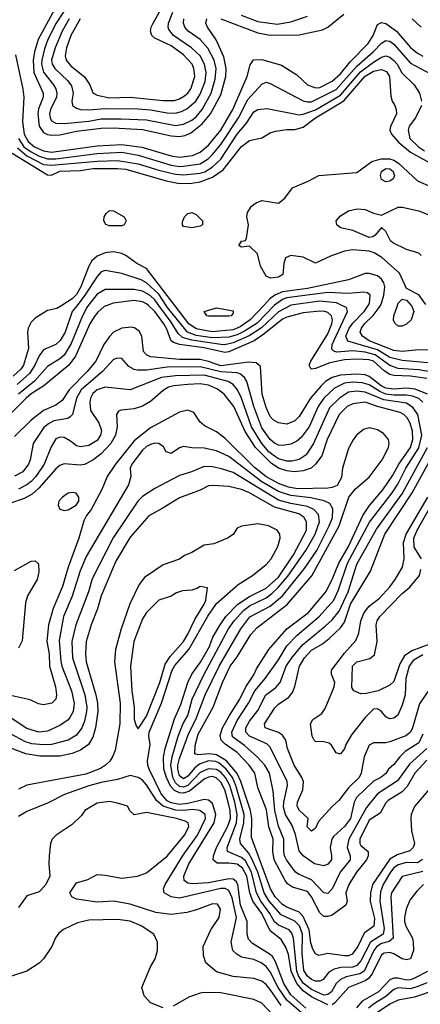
# Model space of a CAD drawing. Header units: inches. Extents: x 1793402 to 1900366, y 320852 to 470679.
# Tile 441 of 604: x 1862355 to 1864298, y 446609 to 451386. Entities that reach past the tile are written whole.
import ezdxf

# ---------------------------------------------------------------- set-up
doc = ezdxf.new("R2010")
doc.units = ezdxf.units.IN
doc.header["$MEASUREMENT"] = 0
doc.layers.add('B8464', color=7, linetype='Continuous')
doc.layers.add('B8465', color=7, linetype='Continuous')

msp = doc.modelspace()

# ---------------------------------------------------------------- linework, layer by layer
at = {"layer": 'B8464', "color": 4}
for points, elevation in [([(1862779.3, 450000), (1862765.2, 449994.8), (1862733.6, 449966.4), (1862716.2, 449943.8), (1862695.6, 449910), (1862625.9, 449754.1), (1862593.7, 449710), (1862472.4, 449610), (1862410, 449570.9), (1862385.7, 449550), (1862307.9, 449470)], 316), ([(1862559.8, 450000), (1862535.6, 449984.4), (1862490, 449975.1), (1862430, 449938), (1862410, 449919.3), (1862395.5, 449890), (1862393, 449870), (1862397, 449790), (1862372.9, 449710), (1862360.3, 449690), (1862323, 449657)], 304), ([(1862633.2, 450000), (1862610.3, 449970), (1862576, 449870), (1862551.2, 449828.8), (1862530, 449809.6), (1862470, 449783.7), (1862450, 449756), (1862428.9, 449710), (1862403.1, 449670), (1862343.4, 449616.6)], 308), ([(1862687.9, 450000), (1862680.3, 449990), (1862658.9, 449950), (1862604.8, 449815.2), (1862570, 449758.4), (1862550, 449740.5), (1862490, 449702.9), (1862427.1, 449632.9), (1862350, 449569.7)], 312), ([(1864330, 449644.6), (1864250, 449656.8), (1864170, 449659.3), (1864150, 449665.3), (1864122.4, 449682.4), (1864070, 449729.8), (1864050, 449735.9), (1863990, 449739.8), (1863930, 449736.2), (1863858.6, 449721.4), (1863790, 449694), (1863768, 449690), (1863759.5, 449710), (1863766.6, 449730), (1863850, 449862.4), (1863868.2, 449910), (1863871.2, 449930), (1863867, 449950), (1863850, 449965.1), (1863835.3, 449970), (1863810, 449972.4), (1863730, 449963.5), (1863650, 449943.1), (1863630, 449933.7), (1863539.4, 449860.6), (1863491.9, 449828.1), (1863370, 449775.3), (1863350, 449771.7), (1863250, 449793.6), (1863129.8, 449809.8), (1863100.4, 449820.4), (1863088.2, 449830), (1863070, 449880.9), (1863054.2, 449910), (1863010, 449971.1), (1862978.9, 450000)], 316), ([(1863668.3, 450000), (1863610, 449968.6), (1863528.4, 449891.6), (1863468.4, 449851.6), (1863390, 449818.2), (1863350, 449808.9), (1863330.2, 449809.8), (1863190.5, 449830.5), (1863144.4, 449844.4), (1863123.7, 449863.7), (1863090, 449918.3), (1863029.9, 450000)], 312), ([(1863589, 450000), (1863506.4, 449913.6), (1863445.6, 449874.4), (1863410, 449857.8), (1863370, 449846.5), (1863290, 449843), (1863210, 449854.5), (1863168.4, 449870), (1863071.8, 449990), (1863065.3, 450000)], 308), ([(1863538.4, 450000), (1863472.9, 449930), (1863423.6, 449896.4), (1863390, 449881.7), (1863288.6, 449871.4), (1863210, 449886.5), (1863175.6, 449910), (1863106.8, 450000)], 304), ([(1864391.3, 449668.7), (1864290, 449687.1), (1864190, 449694), (1864150, 449708.7), (1864079.5, 449759.5), (1864030, 449773), (1863970, 449778.8), (1863893.1, 449773.1), (1863878, 449778), (1863868.1, 449788.1), (1863869.7, 449810), (1863945.1, 449970), (1863939.3, 449990), (1863917.7, 450000)], 312), ([(1864370, 449717.3), (1864210, 449733.1), (1864150, 449747.8), (1864090, 449785), (1863946.4, 449826.4), (1863936.3, 449850), (1863952.6, 449890), (1863970, 449913.7), (1864026, 449970), (1864045.1, 450000)], 308), ([(1864370, 449782), (1864290, 449784.2), (1864210, 449776.8), (1864170, 449780.3), (1864050, 449828.2), (1864016.9, 449850), (1864006.3, 449870), (1864012.8, 449890), (1864026.9, 449910), (1864069.8, 449950.2), (1864098.5, 449990), (1864104.1, 450000)], 304), ([(1864254, 450000), (1864256.9, 449996.9), (1864266.4, 449970), (1864252.7, 449930), (1864230, 449909.6), (1864210, 449899.5), (1864190, 449899.3), (1864174, 449914), (1864168.2, 449928.2), (1864169.8, 449950), (1864186.5, 450000)], 296), ([(1864333, 449570), (1864273.5, 449593.5), (1864230, 449598), (1864170, 449593.6), (1864130, 449598.6), (1864108.6, 449610), (1864050, 449654.8), (1864030, 449662.4), (1863990, 449666.8), (1863910, 449661.8), (1863870, 449649.8), (1863837.6, 449630), (1863816.5, 449610), (1863764.9, 449550), (1863710, 449461.2), (1863690, 449439.3), (1863650, 449423.7), (1863610, 449429.4), (1863584.9, 449444.9), (1863570, 449461.2), (1863550, 449504), (1863531.6, 449570), (1863523.1, 449703.1), (1863501.2, 449721.2), (1863465.1, 449725.1), (1863330, 449707), (1863270, 449728.2), (1863230, 449736.8), (1863130, 449738), (1862989.7, 449749.7), (1862970, 449759.3), (1862956.2, 449776.2), (1862946.6, 449850), (1862934.9, 449874.9), (1862911.4, 449891.4), (1862895.1, 449895.1), (1862850, 449889.6), (1862810.7, 449870), (1862790, 449849.5), (1862762.6, 449810), (1862723.7, 449730), (1862681.5, 449678.5), (1862594.6, 449590), (1862561.5, 449538.5), (1862530, 449515.1), (1862470, 449489.6), (1862410, 449443.6), (1862330, 449364.5)], 324), ([(1864309.6, 449530), (1864290, 449548), (1864259.4, 449559.4), (1864230, 449565), (1864170, 449564.2), (1864130, 449569.8), (1864102, 449582), (1864050, 449614.8), (1864015.4, 449624.6), (1863970, 449627.8), (1863930, 449622), (1863881.4, 449598.6), (1863830.2, 449549.8), (1863803.1, 449510), (1863759.5, 449410), (1863720.6, 449359.4), (1863698.5, 449341.4), (1863670, 449327.3), (1863630, 449319.5), (1863610, 449322), (1863590, 449332), (1863570, 449349.6), (1863530, 449405.1), (1863490, 449509.2), (1863456.3, 449630), (1863445.1, 449650), (1863426.1, 449666.1), (1863410, 449672.4), (1863330, 449677), (1863230, 449702.5), (1863070, 449700.9), (1862970, 449685.4), (1862926.2, 449686.2), (1862909.6, 449689.6), (1862883.6, 449703.6), (1862850, 449742), (1862830, 449744), (1862810, 449737.2), (1862758.5, 449681.5), (1862653.7, 449590), (1862630.3, 449550), (1862610.5, 449470), (1862600.4, 449459.6), (1862588.2, 449451.8), (1862519.9, 449440.1), (1862494.1, 449425.9), (1862472.8, 449407.2), (1862420.7, 449330), (1862405.5, 449250), (1862398, 449230), (1862370, 449192.7), (1862330, 449172)], 328), ([(1864330, 447792.8), (1864271.8, 447730), (1864234.2, 447665.8), (1864210, 447640.5), (1864141.8, 447598.2), (1864130, 447586), (1864103.4, 447536.6), (1864050, 447502), (1864004.6, 447410), (1864003.7, 447390), (1864010, 447379.1), (1864044.9, 447350), (1864044.4, 447330), (1864037, 447310), (1863988.5, 447250), (1863950.3, 447190), (1863937, 447150), (1863943, 447110), (1863937.3, 447090), (1863870, 447040.9), (1863850, 447034.5), (1863830, 447035.1), (1863810, 447052.3), (1863770.8, 447130.8), (1863750, 447155.6), (1863677.5, 447177.5), (1863654.3, 447194.3), (1863642, 447210), (1863589.8, 447310), (1863583.1, 447350), (1863584.8, 447410), (1863563.5, 447470), (1863552.3, 447552.3), (1863510, 447661.2), (1863494.7, 447730), (1863468.3, 447770), (1863409.9, 447829.9), (1863351.5, 447871.5), (1863332.8, 447890), (1863327.3, 447912.7), (1863339.1, 447950), (1863372.3, 448010), (1863423.1, 448090), (1863452.4, 448150), (1863490, 448208), (1863503.3, 448236.7), (1863562.4, 448330), (1863650, 448430.3), (1863755.1, 448510), (1863838.9, 448610), (1863869.8, 448670.2), (1863902, 448750), (1863948.7, 448830), (1864018.7, 448981.3), (1864050.7, 449029.3), (1864115.3, 449104.7), (1864163.7, 449176.3), (1864193.3, 449230), (1864249.8, 449310), (1864260.9, 449350), (1864260.4, 449390), (1864248, 449428), (1864233.6, 449453.6), (1864218.4, 449470), (1864200.6, 449480.6), (1864090, 449509.8), (1864030, 449531.1), (1863970, 449523), (1863943, 449510), (1863904.9, 449470), (1863846, 449350), (1863819.5, 449270), (1863790.2, 449229.8), (1863769.1, 449210.9), (1863730, 449197.3), (1863686.8, 449193.2), (1863650, 449196.8), (1863610, 449210.9), (1863574.5, 449234.5), (1863498.7, 449310), (1863448.5, 449388.5), (1863392.8, 449510), (1863347, 449570), (1863314.1, 449594.1), (1863270, 449613.5), (1863230, 449618.7), (1863170, 449616.4), (1863102, 449610), (1863076.7, 449603.3), (1863050, 449587.3), (1862990, 449533.6), (1862950, 449511.5), (1862910, 449498.7), (1862847.7, 449492.3), (1862834, 449486), (1862824, 449470), (1862828.5, 449410), (1862818.9, 449370), (1862796.5, 449330), (1862750, 449279.7), (1862710, 449248.3), (1862670, 449228.3), (1862650, 449225.4), (1862570, 449231.5), (1862550, 449223.6), (1862530, 449207.3), (1862447.5, 449112.5), (1862415.6, 449084.4), (1862376.4, 449063.6), (1862310, 449040.5)], 336), ([(1864328.9, 447850), (1864245.2, 447774.8), (1864187, 447693), (1864090.2, 447629.8), (1864036.5, 447563.5), (1863951.5, 447410), (1863943.7, 447370), (1863957.1, 447330), (1863957.1, 447310), (1863908.7, 447250), (1863870, 447169), (1863850, 447146), (1863830, 447149.4), (1863770, 447213.3), (1863710, 447238), (1863692, 447250), (1863649.6, 447310), (1863639.6, 447330), (1863636.3, 447350), (1863636.3, 447410), (1863610, 447473.2), (1863592.9, 447550), (1863583.5, 447643.5), (1863566.3, 447730), (1863544.2, 447770), (1863508.7, 447808.7), (1863444.9, 447864.9), (1863387.2, 447907.2), (1863384, 447930), (1863410, 447985.5), (1863464.4, 448070), (1863495.8, 448130), (1863545.6, 448190), (1863610, 448280.5), (1863650, 448348), (1863699.8, 448400.2), (1863807.8, 448490), (1863878.9, 448570), (1863900.6, 448619.4), (1863944.5, 448750), (1864051.6, 448948.4), (1864161.1, 449090), (1864188.1, 449131.9), (1864227.4, 449210), (1864291.2, 449308.8), (1864305.6, 449370), (1864285.4, 449470), (1864263.1, 449503.1), (1864230, 449524.8), (1864121, 449541), (1864030, 449579.3), (1863990, 449583.5), (1863950, 449579.7), (1863906.4, 449550), (1863857.6, 449502.4), (1863780.3, 449330), (1863744.4, 449275.6), (1863710, 449251.6), (1863675.8, 449244.2), (1863650, 449244), (1863610, 449256), (1863590, 449268.6), (1863563.9, 449290), (1863528.6, 449330), (1863479.8, 449410), (1863430, 449549.3), (1863410.8, 449590.8), (1863390, 449615.6), (1863366, 449630), (1863250, 449661.4), (1863110, 449658.7), (1863042.8, 449650), (1862890, 449589.5), (1862770, 449603.6), (1862730.8, 449590), (1862710, 449571.8), (1862698.4, 449550), (1862694.4, 449530), (1862698, 449490), (1862739.1, 449430), (1862752.3, 449392.3), (1862747.7, 449370), (1862730, 449343.7), (1862690, 449320.9), (1862650, 449314), (1862630, 449319), (1862602, 449342), (1862570, 449359.3), (1862550, 449361.2), (1862530, 449352.7), (1862507.1, 449312.9), (1862473.7, 449230), (1862433.7, 449170), (1862410, 449146), (1862390, 449129.7), (1862350, 449108.3)], 332), ([(1864343.4, 447656.6), (1864270, 447569.4), (1864253.4, 447530), (1864252, 447510), (1864255.6, 447450), (1864270.3, 447390), (1864263.8, 447370), (1864246.1, 447353.9), (1864185.7, 447334.3), (1864150, 447312.6), (1864066.5, 447190), (1864056.9, 447150), (1864055.2, 447110), (1864074.9, 447025.1), (1864072.5, 446987.5), (1864025.7, 446954.3), (1863994.6, 446890), (1863967.5, 446852.5), (1863950, 446844.2), (1863930, 446843.5), (1863850, 446856.2), (1863806.3, 446846.3), (1863790, 446853.2), (1863776.4, 446876.4), (1863767, 446907), (1863758.9, 446970), (1863730, 447035.1), (1863710, 447055.8), (1863650, 447079.8), (1863630, 447092.6), (1863594.5, 447130), (1863571.7, 447170), (1863478.8, 447418.8), (1863480.7, 447510), (1863474.2, 447550), (1863427.4, 447690), (1863409.3, 447729.3), (1863357.6, 447790), (1863310, 447819.4), (1863275.6, 447824.4), (1863220.1, 447820.1), (1863204.4, 447824.4), (1863205.4, 447865.4), (1863220.4, 447919.6), (1863292.8, 448050), (1863338.3, 448170), (1863375.8, 448250), (1863410, 448295.5), (1863476.6, 448403.4), (1863504.2, 448435.8), (1863651.5, 448548.5), (1863771.4, 448688.6), (1863904.2, 448930), (1863951.1, 449068.9), (1863982.7, 449110), (1864050, 449166.4), (1864112.4, 449250), (1864143, 449310), (1864146, 449330), (1864142.9, 449350), (1864119.1, 449379.1), (1864090, 449395.6), (1864050, 449405.1), (1864022.9, 449397.1), (1863988.2, 449370), (1863971.7, 449348.3), (1863950, 449305.2), (1863920.4, 449210), (1863915.8, 449164.2), (1863893.8, 449126.2), (1863870, 449115.6), (1863850, 449113), (1863702, 449110), (1863658.8, 449118.8), (1863610, 449136.5), (1863549.4, 449169.4), (1863494.1, 449214.1), (1863350, 449356.2), (1863310, 449386.6), (1863253.8, 449413.8), (1863230, 449434), (1863199.7, 449479.7), (1863170, 449492), (1863130, 449481.6), (1862990, 449406), (1862910, 449343), (1862820.3, 449230), (1862779.3, 449170), (1862752.8, 449107.2), (1862701, 449010), (1862678.8, 448981.2), (1862665.8, 448954.2), (1862642.4, 448870), (1862590.2, 448729.8), (1862563.4, 448636.6), (1862518, 448530), (1862494.6, 448450), (1862487.4, 448370), (1862498.3, 448310), (1862499.5, 448250), (1862528, 448150), (1862533.4, 448110), (1862530, 448088.7), (1862510.5, 448069.5), (1862470, 448061.2), (1862446.3, 448066.3), (1862405.6, 448085.6), (1862290, 448112)], 344), ([(1864307.9, 447312.1), (1864284, 447296), (1864230, 447297.6), (1864190, 447285.7), (1864169.4, 447270.6), (1864153.1, 447250), (1864117.7, 447190), (1864104.6, 447155.4), (1864101.3, 447110), (1864122.4, 446977.6), (1864117.7, 446950), (1864056.5, 446910), (1864010, 446819.5), (1863990, 446796.9), (1863970, 446789.8), (1863912.6, 446787.4), (1863879.9, 446780.1), (1863854.7, 446765.3), (1863826.8, 446730), (1863810, 446720.7), (1863790, 446721.3), (1863770, 446729.7), (1863750, 446745.1), (1863732.8, 446772.8), (1863725, 446855), (1863726.6, 446950), (1863712, 446990), (1863690, 447012.3), (1863622.6, 447042.6), (1863564.2, 447110), (1863540.8, 447150), (1863509.1, 447250), (1863478.8, 447318.8), (1863464.6, 447344.6), (1863425.1, 447390), (1863423.1, 447410), (1863442.2, 447490), (1863442.9, 447530), (1863403.4, 447670), (1863386.5, 447710), (1863355.8, 447750), (1863319.9, 447779.9), (1863306.7, 447786.7), (1863270, 447789.8), (1863226.4, 447773.6), (1863204, 447756), (1863170, 447715.8), (1863150, 447703.1), (1863130, 447717), (1863121.6, 447750), (1863122, 447770), (1863130, 447802), (1863176, 447924), (1863209, 447991), (1863253.7, 448110), (1863322.3, 448250), (1863426.9, 448430), (1863471.8, 448488.2), (1863570, 448540.3), (1863629, 448591), (1863736.9, 448723.1), (1863796, 448810), (1863856, 448930), (1863871.1, 448970), (1863873.7, 449013.7), (1863858.9, 449038.9), (1863832.2, 449052.2), (1863767, 449067), (1863670, 449077.1), (1863610, 449097.8), (1863530, 449144.5), (1863370, 449266), (1863310, 449295.1), (1863250, 449307.3), (1863189.5, 449309.5), (1863150, 449316), (1863130, 449309), (1863090, 449282), (1863066, 449290), (1863052.9, 449312.9), (1863029.1, 449329.1), (1863010, 449332.3), (1862990, 449325.2), (1862970, 449315.1), (1862950, 449297.2), (1862898.8, 449230), (1862891, 449210), (1862894, 449170), (1862882, 449130), (1862678, 448782), (1862647.9, 448712.1), (1862610, 448589), (1862567, 448490), (1862546.1, 448373.9), (1862554.3, 448274.3), (1862559.5, 448250), (1862607, 448130), (1862618.7, 448070), (1862613.7, 448030), (1862599, 448001), (1862590, 447989.5), (1862550, 447962), (1862490, 447934.5), (1862448, 447930), (1862390, 447947.6), (1862303.3, 448003.3)], 348), ([(1864310, 447919), (1864290, 447878.4), (1864224.2, 447835.8), (1864198, 447810), (1864170, 447772.7), (1864144, 447750), (1864130, 447729.4), (1864106, 447710), (1864070, 447692), (1863988.1, 447611.9), (1863977.6, 447590), (1863959.5, 447510), (1863930, 447472.3), (1863876.4, 447423.6), (1863868, 447410), (1863860.4, 447370), (1863867.7, 447330), (1863866.8, 447310), (1863850, 447289.3), (1863830, 447281.2), (1863784, 447290), (1863730, 447329.2), (1863710, 447354), (1863693, 447433), (1863675.8, 447475.8), (1863644.4, 447530), (1863634.5, 447565.5), (1863635.1, 447590), (1863653.6, 447670), (1863651.6, 447690), (1863570, 447857.2), (1863553, 447873), (1863469.6, 447910), (1863451.6, 447930), (1863451.5, 447950), (1863470, 447983), (1863510, 448034), (1863548.8, 448111.2), (1863594.8, 448145.2), (1863617.6, 448170), (1863647.1, 448250), (1863674.3, 448290), (1863727.2, 448352.8), (1863836.6, 448443.4), (1863870, 448474.9), (1863903.8, 448516.2), (1863948.5, 448610), (1863990, 448744.9), (1864085.8, 448914.2), (1864210, 449084.9), (1864331.8, 449310)], 328), ([(1864333.5, 448126.5), (1864293.9, 448066.1), (1864260.2, 447950), (1864250.2, 447929.8), (1864228.2, 447911.8), (1864150, 447882.9), (1864130, 447877), (1864070, 447877), (1864050, 447866), (1864025.2, 447810), (1864010.3, 447730), (1864001.3, 447710), (1863950, 447659.6), (1863902.7, 447597.3), (1863870, 447569.3), (1863804.5, 447495.5), (1863790, 447464), (1863770, 447449.2), (1863749.6, 447470), (1863754, 447510), (1863712.3, 447550), (1863700.7, 447570), (1863701.6, 447590), (1863728, 447650), (1863731.3, 447690), (1863723.6, 447710), (1863686, 447770), (1863654.3, 447850), (1863646, 447890), (1863630, 447914), (1863610, 447927.8), (1863546, 447950), (1863542.9, 447970), (1863592.3, 448047.7), (1863610, 448065.5), (1863660.5, 448099.5), (1863678.7, 448121.3), (1863689.7, 448150.3), (1863711.2, 448250), (1863735.8, 448290), (1863770, 448326.7), (1863822.7, 448357.3), (1863856.3, 448383.7), (1863910, 448435.8), (1863930, 448462.4), (1863959.3, 448550), (1864055.6, 448710), (1864125.7, 448890), (1864258.5, 449090), (1864356.4, 449270)], 324), ([(1864310, 447253.5), (1864210, 447229.2), (1864158.4, 447150), (1864154.4, 447130), (1864166, 446930), (1864145.9, 446914.1), (1864110, 446904.1), (1864086.7, 446890), (1864072.3, 446870), (1864025.7, 446770), (1864003.8, 446756.2), (1863937.8, 446742.2), (1863910.6, 446730), (1863890.4, 446710), (1863866.4, 446670), (1863850, 446656.3), (1863830, 446653.7), (1863770, 446680.8), (1863730, 446712.3), (1863707.6, 446747.6), (1863699.1, 446770), (1863683.1, 446930), (1863674.8, 446954.8), (1863662, 446970), (1863610, 446993.7), (1863590, 447009.7), (1863567.9, 447050), (1863523.8, 447110), (1863503.7, 447150), (1863479.1, 447250), (1863450, 447304.4), (1863430, 447322), (1863362.9, 447350), (1863360.5, 447370), (1863406.3, 447490), (1863409.8, 447530), (1863398, 447590), (1863374.3, 447670), (1863352.4, 447710), (1863330, 447735.5), (1863310, 447748), (1863270, 447751.7), (1863230, 447734.2), (1863170, 447669.8), (1863150, 447662.9), (1863130, 447665.7), (1863110, 447683.5), (1863097, 447710), (1863087.2, 447770), (1863093.8, 447810), (1863123.1, 447910), (1863148.1, 447971.9), (1863169.8, 448010.2), (1863191, 448090), (1863249.7, 448210), (1863368.2, 448430), (1863395.8, 448470), (1863439.8, 448520.2), (1863470, 448541.5), (1863550, 448581.5), (1863578.4, 448601.6), (1863609.2, 448630.7), (1863654.5, 448685.5), (1863743.1, 448810), (1863788.5, 448890), (1863808.2, 448950), (1863804.7, 448984.7), (1863780.9, 449010), (1863750, 449024.4), (1863670, 449038.8), (1863610, 449055.3), (1863390, 449189.6), (1863333.7, 449206.3), (1863290, 449216.2), (1863250, 449218.4), (1863188.1, 449191.9), (1863130, 449174.5), (1863010, 449112.3), (1862950, 449072), (1862928, 449050), (1862807.7, 448872.3), (1862707.3, 448672.7), (1862688.4, 448610), (1862627, 448450), (1862608.7, 448370), (1862611.8, 448290), (1862670.3, 448110), (1862680.3, 448050), (1862679.5, 448030), (1862670, 447982), (1862657.1, 447950), (1862630, 447915.1), (1862590.8, 447890), (1862510, 447869.7), (1862470, 447867.1), (1862413.4, 447873.4), (1862382.6, 447882.6), (1862310, 447920.5)], 352), ([(1863850, 446607.1), (1863770, 446644.6), (1863730, 446674.4), (1863699.1, 446710), (1863671.9, 446770), (1863657.8, 446850), (1863645.8, 446885.8), (1863622.8, 446922.8), (1863570, 446965.6), (1863530, 447049.7), (1863485, 447110), (1863471.4, 447150), (1863456.1, 447230), (1863435.8, 447270), (1863410, 447288.8), (1863370, 447294), (1863313.1, 447293.1), (1863294, 447310), (1863294.3, 447330), (1863308.7, 447370), (1863362.8, 447470), (1863376.5, 447510), (1863375.4, 447550), (1863366.5, 447590), (1863349.2, 447649.2), (1863330, 447686.3), (1863308, 447708), (1863290, 447714), (1863270, 447710.8), (1863250, 447702), (1863177.7, 447642.3), (1863150, 447634), (1863130, 447634.9), (1863105.9, 447645.9), (1863086.9, 447666.9), (1863066.9, 447710), (1863054.8, 447750), (1863052.6, 447807.4), (1863060.3, 447850), (1863105.2, 447994.8), (1863136.5, 448063.5), (1863171.1, 448170), (1863189.7, 448210), (1863231.4, 448268.6), (1863275, 448345), (1863292.1, 448390), (1863326.4, 448450), (1863355.1, 448490), (1863412.6, 448550), (1863470, 448587.2), (1863550, 448627.9), (1863610, 448680.8), (1863682, 448790), (1863745.4, 448910), (1863746.6, 448950), (1863732.6, 448972.6), (1863708, 448988), (1863590, 449021.4), (1863470, 449091), (1863430, 449106.9), (1863370, 449121.6), (1863293.4, 449126.6), (1863270, 449123.7), (1863230, 449103.7), (1863130, 449066), (1863046.2, 449013.8), (1862980.7, 448979.3), (1862890, 448876), (1862821.1, 448758.9), (1862750.4, 448590), (1862733, 448527), (1862702.4, 448450), (1862678, 448370), (1862673.7, 448310), (1862677.4, 448270), (1862724.9, 448110), (1862732.9, 448070), (1862734.3, 448030), (1862723.1, 447950), (1862710, 447905.2), (1862688.2, 447870), (1862650, 447841.3), (1862610, 447825.4), (1862550, 447812.8), (1862452.5, 447812.5), (1862384.9, 447824.9), (1862270, 447867.6)], 356), ([(1864310, 448304.4), (1864263.5, 448276.5), (1864243.2, 448250), (1864227.3, 448190), (1864224.7, 448110), (1864210, 448060.9), (1864187.9, 448012.1), (1864170, 447996.9), (1864150, 447993.6), (1864130, 448004.5), (1864110, 448029.5), (1864090, 448042.4), (1864070, 448040.5), (1864030, 448000.5), (1863964.3, 447915.7), (1863937.1, 447870), (1863930, 447849), (1863910, 447824), (1863904.7, 447824.7), (1863890, 447828.7), (1863867, 447867), (1863855.3, 447875.3), (1863830, 447882), (1863790, 447884.5), (1863782.7, 447890), (1863774, 447910), (1863764.5, 447970), (1863777.2, 447990), (1863819.8, 448020.2), (1863835.6, 448044.4), (1863879.5, 448150), (1863883.7, 448170), (1863866.6, 448210), (1863867.3, 448230), (1863930, 448313.4), (1863985.7, 448374.3), (1863999.8, 448410), (1864008.8, 448470), (1864025.1, 448510), (1864050, 448540.3), (1864099.8, 448580.2), (1864150, 448634.9), (1864176.3, 448670), (1864211.6, 448730), (1864219.7, 448770), (1864216.8, 448850), (1864228.6, 448890), (1864334.8, 449070)], 316), ([(1864302.9, 448770), (1864267.7, 448827.7), (1864266.4, 448870), (1864282, 448910), (1864373.6, 449070)], 312), ([(1863742.3, 446590), (1863670, 446654.8), (1863635.7, 446710), (1863595.8, 446815.8), (1863580.3, 446840.3), (1863570, 446851.1), (1863483.5, 446903.5), (1863464.4, 446924.4), (1863458.9, 446950), (1863457.6, 447010), (1863425.8, 447090), (1863412.1, 447190), (1863404.2, 447204.2), (1863390, 447216.1), (1863370, 447218.4), (1863270, 447197.8), (1863192.7, 447192.7), (1863170, 447196.2), (1863152.3, 447210), (1863151.5, 447230), (1863176, 447290), (1863297.4, 447490), (1863306.8, 447530), (1863290, 447582.9), (1863270, 447599.7), (1863250, 447602.6), (1863170, 447582.7), (1863130, 447578.4), (1863090, 447586.8), (1863070, 447596.5), (1863040.7, 447630), (1862982.3, 447750), (1862976.8, 447770), (1862975.3, 447790), (1862987.3, 447870), (1862981.4, 447910), (1862983.5, 447930), (1863043.5, 448070), (1863093.7, 448230), (1863107.6, 448252.4), (1863175.3, 448330), (1863267.2, 448492.8), (1863310, 448554), (1863414.6, 448645.4), (1863484.5, 448690), (1863550, 448742.4), (1863574.3, 448770), (1863606.6, 448830), (1863618.7, 448870), (1863617, 448890), (1863604, 448910), (1863562, 448930), (1863510, 448939.5), (1863430.6, 448929.4), (1863410, 448919), (1863390, 448888.7), (1863362, 448870), (1863296.8, 448843.2), (1863250, 448836), (1863190, 448801.2), (1863153.7, 448786.3), (1863130.5, 448769.5), (1863050, 448741.2), (1862960.9, 448679.1), (1862934.6, 448645.4), (1862888.8, 448551.2), (1862846.4, 448430), (1862819.5, 448330), (1862814.4, 448270), (1862841.7, 448070), (1862841.1, 447970), (1862818.3, 447841.7), (1862807.3, 447812.7), (1862791.7, 447788.3), (1862771.5, 447768.5), (1862746.4, 447753.6), (1862675.1, 447724.9), (1862390, 447671.8), (1862350, 447652.3)], 364), ([(1862330, 448713), (1862410, 448759.1), (1862430, 448761), (1862446.4, 448746.4), (1862447.5, 448707.5), (1862439.3, 448670), (1862393, 448590), (1862382.5, 448557.5), (1862367.2, 448372.8), (1862350, 448337.2)], 336), ([(1864343.6, 448356.4), (1864255.9, 448324.1), (1864220.5, 448299.5), (1864198.5, 448261.4), (1864170, 448175.3), (1864150, 448158), (1864094, 448130), (1864036.4, 448116.4), (1864010, 448115.3), (1863975.3, 448130), (1863965.4, 448145.4), (1863969.4, 448250), (1863990, 448271), (1864052.5, 448287.5), (1864075.5, 448304.5), (1864089, 448369), (1864084, 448450), (1864089.2, 448470), (1864101.2, 448490), (1864210, 448602.8), (1864247, 448633), (1864294, 448690), (1864300.9, 448719.1)], 312), ([(1863778.7, 446518.7), (1863649.9, 446629.9), (1863608.7, 446690), (1863570, 446767), (1863550, 446791.8), (1863525.2, 446810), (1863490, 446826.6), (1863430, 446838), (1863409.2, 446850), (1863389.4, 446870), (1863380.7, 446910), (1863406.6, 447030), (1863384.9, 447124.9), (1863370, 447160.9), (1863351, 447171), (1863330, 447170.9), (1863130, 447124.7), (1863089.7, 447129.7), (1863055.3, 447150), (1863052.7, 447170), (1863060.9, 447190), (1863148.1, 447331.9), (1863216.8, 447430), (1863255.8, 447510), (1863255.1, 447530), (1863228.7, 447550), (1863193.8, 447553.8), (1863150, 447548.9), (1863110, 447550.6), (1863051.1, 447571.1), (1863018.5, 447598.5), (1862970, 447674.5), (1862950, 447696.2), (1862930, 447709.4), (1862890, 447719), (1862830, 447699.5), (1862750, 447685.6), (1862690, 447669.6), (1862572.3, 447627.7), (1862492.8, 447587.2), (1862390, 447543.7), (1862350, 447520.9)], 368), ([(1863623.7, 446603.7), (1863570, 446680.5), (1863550, 446705.6), (1863530, 446721.6), (1863490, 446733.6), (1863390, 446744.5), (1863310, 446766), (1863257.2, 446810), (1863245.6, 446845.6), (1863245.2, 446890), (1863282.7, 446970), (1863322.7, 447030), (1863329, 447070), (1863314.2, 447094.2), (1863290, 447097.2), (1863212.4, 447067.6), (1863165.1, 447054.9), (1863090, 447045.1), (1863014.9, 447054.9), (1862890, 447095.1), (1862810, 447109.3), (1862730, 447104.5), (1862630, 447119), (1862608, 447130), (1862598, 447150), (1862630, 447198), (1862684.7, 447215.3), (1862730, 447238), (1862770, 447236), (1862850, 447221), (1862926, 447230), (1862970, 447247.3), (1863070, 447327.3), (1863154, 447430), (1863174.5, 447470), (1863172.3, 447490), (1863157.4, 447497.4), (1863115.3, 447510), (1862970, 447539), (1862910, 447528), (1862890, 447546), (1862878, 447570), (1862830, 447585.2), (1862790, 447592.7), (1862730, 447585.2), (1862671.3, 447550), (1862654.4, 447525.6), (1862610, 447482), (1862532, 447430), (1862512, 447410), (1862504.7, 447390), (1862498, 447330), (1862496, 447290), (1862502, 447230), (1862482, 447190), (1862458, 447162), (1862450, 447155.3), (1862390, 447135.3), (1862350, 447078)], 372), ([(1864312.7, 447190), (1864281.6, 447158.4), (1864246.4, 447113.6), (1864228.9, 447071.1), (1864220.3, 447030), (1864221.1, 447010), (1864227.9, 446987.9), (1864259.3, 446930), (1864263.8, 446910), (1864264.4, 446870), (1864250.4, 446830), (1864230, 446824.2), (1864210, 446829.7), (1864170, 446854), (1864150, 446859.7), (1864122.6, 446857.4), (1864110, 446849.5), (1864063.5, 446756.5), (1864045.7, 446734.3), (1864030, 446722.7), (1863950.2, 446689.8), (1863883.4, 446616.6), (1863870, 446606)], 356), ([(1863050, 446592.7), (1862990, 446616), (1862958, 446650), (1862947, 446690), (1862989.7, 446790.3), (1863012.3, 446830), (1863023.7, 446870), (1863022.7, 446910), (1863005.2, 446950), (1862944, 446990), (1862890, 447011.6), (1862830, 447020.5), (1862690, 447017), (1862635.2, 447004.8), (1862567.9, 446972.1), (1862545.2, 446954.8), (1862527.9, 446932.1), (1862511.3, 446890), (1862470.7, 446829.3), (1862450, 446808.7), (1862390, 446769), (1862310, 446744)], 376), ([(1864331.9, 446768.1), (1864270, 446735.1), (1864250, 446727.7), (1864230, 446726.6), (1864190, 446735.6), (1864170, 446735.1), (1864150, 446728.2), (1864095.3, 446670), (1864016.1, 446623.9), (1863987.6, 446592.4)], 364), ([(1864330, 446712.4), (1864285.1, 446694.9), (1864250, 446684.8), (1864190, 446688.4), (1864170, 446681.1), (1864130, 446647.3), (1864070.2, 446609.8), (1864047.2, 446590)], 368), ([(1863609.2, 446530), (1863530, 446615.1), (1863490, 446632.3), (1863330, 446664.5), (1863250, 446667), (1863230, 446663.7), (1863175.9, 446644.1), (1863099.9, 446600.1)], 376), ([(1864370, 446676.9), (1864270, 446643.5), (1864190, 446629.6), (1864150, 446609.6), (1864090, 446569.6)], 372)]:
    msp.add_lwpolyline(points, dxfattribs=dict(at, elevation=elevation))
for points, elevation in [([(1863370, 449947.1), (1863270, 449947.8), (1863262, 449950), (1863249.2, 449970), (1863310, 449987.3), (1863390, 449973.4), (1863390, 449962), (1863381, 449950)], 296), ([(1862610, 449092.7), (1862590, 449089.2), (1862562.8, 449070), (1862545.5, 449050), (1862542, 449030), (1862550, 449011.3), (1862570, 449004.9), (1862590, 449007.7), (1862628.7, 449030), (1862642, 449050), (1862642, 449070), (1862628.9, 449088.9)], 344), ([(1863230, 448635.3), (1863214.4, 448625.6), (1863190, 448619), (1863145.2, 448614.8), (1863114.8, 448605.2), (1863090, 448589), (1863030, 448569.2), (1862970.7, 448510), (1862950, 448479), (1862908.4, 448370), (1862892.4, 448250), (1862898.4, 448130), (1862910.5, 448050), (1862910.8, 447990), (1862919.8, 447959.8), (1862930, 447946), (1862970, 448006.8), (1863034.2, 448170), (1863060.9, 448259.1), (1863084.1, 448295.9), (1863149.6, 448370), (1863170, 448404.9), (1863203.9, 448476.1), (1863250, 448551), (1863257.6, 448570), (1863266, 448630)], 368)]:
    msp.add_lwpolyline(points, close=True, dxfattribs=dict(at, elevation=elevation))
at = {"layer": 'B8465', "color": 4}
for points, elevation in [([(1862617.8, 451502.2), (1862531.5, 451370), (1862491.5, 451290), (1862475, 451245), (1862461.8, 451190), (1862460.2, 451170), (1862471.2, 451131.2), (1862518.4, 451070), (1862530.4, 451050), (1862535.8, 451030), (1862533.7, 451010), (1862503.7, 450950), (1862500.3, 450930), (1862502.4, 450910), (1862510, 450894.8), (1862530, 450883.7), (1862570, 450883.1), (1862690, 450894), (1862750, 450904.4), (1862845.7, 450905.7), (1862970, 450900.9), (1863110, 450873.1), (1863150, 450879.5), (1863190, 450898), (1863210, 450914), (1863239.7, 450950), (1863283.5, 451030), (1863302.6, 451097.4), (1863308.5, 451148.5), (1863298.3, 451190), (1863267.7, 451247.7), (1863230, 451289.6), (1863172, 451330), (1863156.2, 451350), (1863149.6, 451370), (1863151.6, 451390)], 328), ([(1862524.4, 451435.6), (1862444.9, 451290), (1862426.2, 451230), (1862421.1, 451190), (1862423.2, 451130), (1862468.9, 451030), (1862468.9, 451010), (1862446.8, 450953.2), (1862443.2, 450930), (1862449, 450870), (1862470, 450839.5), (1862490, 450829), (1862510, 450826.5), (1862550, 450828), (1862630, 450844.7), (1862750, 450859.1), (1862810, 450860.8), (1862950, 450853.8), (1863090, 450822.7), (1863130, 450819.6), (1863155.8, 450824.2), (1863184, 450836), (1863240, 450880), (1863281, 450930), (1863330, 451022), (1863354.5, 451110), (1863356.8, 451150), (1863345.2, 451205.2), (1863307.6, 451287.6), (1863266, 451350), (1863257.2, 451370), (1863262, 451390)], 324), ([(1862647.6, 451390), (1862603.6, 451310), (1862581.7, 451250), (1862575.8, 451210), (1862580.4, 451190), (1862603, 451163), (1862668.9, 451108.9), (1862695.5, 451070), (1862710, 451031), (1862730, 451020.5), (1862790, 451007.2), (1862890.3, 451010.3), (1863050, 450994.6), (1863106.5, 450993.5), (1863130, 451001.3), (1863150, 451014), (1863169.6, 451030), (1863184.2, 451050), (1863204.7, 451110), (1863199.7, 451150), (1863190.8, 451170.8), (1863150, 451216.3), (1863090, 451258.9), (1863010, 451297), (1862995.1, 451310), (1862989.4, 451330), (1862992, 451350), (1863001.6, 451370), (1863055.9, 451464.1)], 336), ([(1862595.6, 451390), (1862561.5, 451330), (1862526.5, 451250), (1862509, 451190), (1862512.2, 451170), (1862524.9, 451150), (1862588, 451090), (1862605.8, 451065.9), (1862614.9, 451030), (1862608, 450990), (1862610.8, 450970), (1862630, 450956.3), (1862650.4, 450950.4), (1862690, 450948.9), (1862770, 450955.2), (1862930, 450954), (1862989.1, 450949.1), (1863070, 450933.4), (1863110, 450931.8), (1863139.8, 450940.2), (1863166.2, 450953.8), (1863208.8, 450991.2), (1863230, 451025.5), (1863254.3, 451085.7), (1863259.2, 451130), (1863250.8, 451170.8), (1863229.6, 451210), (1863187.6, 451250), (1863100.7, 451310), (1863078.6, 451338.6), (1863075.1, 451350), (1863077.4, 451370), (1863097.4, 451422.6)], 332), ([(1863330, 451390.4), (1863510, 451323.1), (1863570, 451311.5), (1863710, 451312.4), (1863822.7, 451337.3), (1863849.4, 451350.6), (1863927, 451413)], 324), ([(1863428.3, 451408.3), (1863510, 451376.9), (1863603.8, 451363.8), (1863670, 451374.9), (1863750, 451403.8)], 328), ([(1864258.4, 451390), (1864301.6, 451350)], 324), ([(1862335.3, 451215.3), (1862370.3, 451049.7), (1862375.5, 451010), (1862368.6, 450890), (1862376.2, 450830), (1862395.8, 450795.8), (1862427.2, 450770), (1862470, 450750.2), (1862510, 450743.8), (1862730, 450773.8), (1862850, 450781.1), (1862947.5, 450767.5), (1863090, 450725.8), (1863130, 450718.5), (1863192.9, 450727.1), (1863230, 450743.7), (1863270, 450777), (1863329.8, 450850), (1863388.6, 450950), (1863458.7, 451110), (1863473.1, 451166.9), (1863488, 451192), (1863530, 451192.4), (1863624.7, 451164.7), (1863699, 451119), (1863750.8, 451070), (1863790, 451055.3), (1863810, 451057.4), (1863870, 451087.4), (1863910, 451124.2), (1863958.3, 451181.7), (1864045.1, 451270), (1864069.7, 451310), (1864090, 451362.8), (1864110, 451373), (1864130, 451368.2), (1864182.4, 451330), (1864250, 451250.4), (1864283.5, 451223.5), (1864310, 451208.9)], 316), ([(1862349.6, 450809.6), (1862375.5, 450770), (1862410, 450744.8), (1862450, 450724.3), (1862490, 450711), (1862530, 450711), (1862730, 450736.2), (1862850, 450742.8), (1862930, 450729.2), (1863090, 450680.7), (1863130, 450673.6), (1863150, 450674.7), (1863230, 450686.7), (1863269, 450711), (1863288.2, 450730), (1863330, 450781.3), (1863416, 450910), (1863461.4, 450998.6), (1863530, 451074), (1863550, 451082.8), (1863570, 451077.3), (1863730, 450992.7), (1863750, 450987), (1863770, 450987.6), (1863890, 451047.9), (1863990, 451160.8), (1864069.7, 451230), (1864110, 451272.7), (1864130, 451284.4), (1864136.6, 451283.4), (1864150, 451281.3), (1864170, 451266.7), (1864250, 451175.8), (1864370.7, 451110)], 312), ([(1862343.7, 450763.7), (1862390, 450726.3), (1862470, 450683.5), (1862510, 450679.8), (1862730, 450699.3), (1862830, 450702.6), (1862930, 450687.1), (1863030, 450655.5), (1863110, 450636.2), (1863150, 450633.4), (1863230, 450640.7), (1863252.2, 450647.8), (1863289, 450671), (1863329.7, 450710), (1863410, 450830.4), (1863455.2, 450884.8), (1863490, 450939.1), (1863510, 450950.6), (1863555.2, 450955.2), (1863710, 450924.9), (1863730, 450927), (1863790, 450948.4), (1863910, 451020.2), (1864007.2, 451132.8), (1864070, 451180.2), (1864110, 451204.2), (1864130, 451210.3), (1864150, 451204.9), (1864170, 451188.4), (1864185.3, 451170), (1864208, 451128), (1864267.3, 451070), (1864294, 451030), (1864304, 450990)], 308), ([(1862290, 450756.3), (1862490, 450634), (1862510, 450632.4), (1862550, 450651), (1862650, 450653.8), (1862710, 450664.1), (1862830, 450664.7), (1862870, 450660.2), (1863064.6, 450604.6), (1863130, 450591.3), (1863190, 450592.4), (1863230, 450599.7), (1863290, 450621.3), (1863341.7, 450658.3), (1863430, 450770.5), (1863470, 450800.5), (1863530, 450813.4), (1863570, 450837.3), (1863594.7, 450845.3), (1863650, 450854), (1863690, 450853.7), (1863730, 450864.2), (1863789.9, 450910.1), (1863927.4, 450992.6), (1864030, 451111.3), (1864070, 451136.9), (1864110, 451144.6), (1864134.4, 451134.4), (1864148.7, 451110), (1864155.2, 451015.2), (1864160.7, 450990), (1864174.8, 450970), (1864180.7, 450950), (1864182, 450930), (1864152.8, 450867.2), (1864150.5, 450850), (1864158, 450830), (1864193.4, 450790), (1864250, 450742.7), (1864370, 450677.7)], 304), ([(1864303, 450970), (1864274.4, 450910), (1864243.8, 450870), (1864239.3, 450850), (1864246.4, 450810), (1864288.4, 450770), (1864318, 450750)], 308), ([(1864324.4, 450004.4), (1864290.7, 450050.7), (1864230, 450081.2), (1864196.2, 450156.2), (1864111.5, 450231.5), (1864074.3, 450254.3), (1864050, 450263.5), (1863970.3, 450269.7), (1863930, 450263), (1863862, 450238), (1863790, 450204), (1863730, 450234), (1863670, 450241.2), (1863644.7, 450230), (1863636.7, 450203.3), (1863630.4, 450150), (1863610, 450136.9), (1863571.6, 450131.6), (1863550, 450141.2), (1863522.9, 450190), (1863508.7, 450250), (1863470, 450288), (1863430, 450282), (1863418, 450290), (1863430, 450312), (1863450, 450314), (1863454.6, 450325.4), (1863464, 450390), (1863457, 450430), (1863459.5, 450450), (1863478.3, 450481.7), (1863502, 450498), (1863530, 450508.2), (1863610, 450496), (1863640.2, 450519.8), (1863678, 450570), (1863756.5, 450603.5), (1863806, 450630), (1863990, 450644.9), (1864062, 450698), (1864108.3, 450711.7), (1864148.4, 450711.6), (1864170, 450704.7), (1864192, 450690), (1864284.1, 450604.1), (1864350, 450575.5)], 296), ([(1864301.8, 450241.8), (1864290, 450253.3), (1864231.1, 450271.1), (1864163.7, 450303.7), (1864152.7, 450312.7), (1864130, 450358), (1864110, 450378), (1864079.1, 450340.9), (1864067.5, 450332.5), (1864050, 450329.6), (1863970, 450363.7), (1863910, 450376), (1863893.2, 450390), (1863889.3, 450410), (1863910, 450434), (1863950, 450458.8), (1863991.9, 450468.1), (1864030, 450465.5), (1864070, 450447.3), (1864110, 450438), (1864190, 450476), (1864210, 450476), (1864290, 450459.1), (1864350, 450434)], 292), ([(1863106.8, 450000), (1862970, 450178.7), (1862922.9, 450202.9), (1862870, 450242.4), (1862850, 450251.3), (1862810, 450259.7), (1862770, 450254.7), (1862730, 450238), (1862704.6, 450215.4), (1862690.3, 450190), (1862651.3, 450090), (1862630, 450053), (1862610, 450032.3), (1862559.8, 450000)], 304), ([(1863065.3, 450000), (1863030, 450054.2), (1862970, 450109.7), (1862944.4, 450124.4), (1862850, 450154.5), (1862770, 450169.4), (1862750, 450162.7), (1862730, 450140.9), (1862671.4, 450050), (1862633.2, 450000)], 308), ([(1864104.1, 450000), (1864109.8, 450010), (1864121.4, 450050), (1864126, 450090), (1864120.4, 450110), (1864110, 450127.3), (1864090, 450143), (1864050, 450155.1), (1864030, 450154), (1863950, 450123.6), (1863750, 450082.5), (1863630, 450066.3), (1863592.2, 450050), (1863568.2, 450031.8), (1863538.4, 450000)], 304), ([(1863029.9, 450000), (1863010, 450027.1), (1862987.5, 450047.5), (1862950, 450068.5), (1862910, 450076.4), (1862770, 450077.6), (1862730, 450055.1), (1862687.9, 450000)], 312), ([(1864045.1, 450000), (1864051.5, 450010), (1864055.1, 450050), (1864040.9, 450060.9), (1864023.7, 450063.7), (1863950, 450057.4), (1863850, 450061.8), (1863650, 450036.2), (1863630, 450028.7), (1863590, 450001), (1863589, 450000)], 308), ([(1862978.9, 450000), (1862970, 450008.3), (1862950, 450017.7), (1862910, 450024), (1862808.9, 450011.1), (1862779.3, 450000)], 316), ([(1863917.7, 450000), (1863891.9, 450011.9), (1863810, 450020.8), (1863670, 450000.9), (1863668.3, 450000)], 312), ([(1864186.5, 450000), (1864189.8, 450010.2), (1864210, 450030.6), (1864230, 450025.5), (1864254, 450000)], 296)]:
    msp.add_lwpolyline(points, dxfattribs=dict(at, elevation=elevation))
for points, elevation in [([(1864130, 450599.5), (1864109.2, 450610), (1864105.1, 450630), (1864109.6, 450650), (1864130, 450664.4), (1864150, 450662.4), (1864165.5, 450650), (1864170, 450638), (1864171.9, 450628.1), (1864166, 450614), (1864150, 450602)], 292), ([(1862850, 450385.6), (1862790, 450386.3), (1862772, 450392), (1862762.9, 450410), (1862765.1, 450430), (1862773.8, 450446.2), (1862790, 450460.7), (1862810, 450459.1), (1862861, 450430), (1862871, 450410), (1862861, 450390)], 296), ([(1863190, 450376), (1863150, 450382), (1863144, 450390), (1863144.7, 450404.7), (1863154, 450430), (1863170, 450446), (1863190, 450450.8), (1863210, 450441), (1863241, 450410), (1863242, 450390), (1863230, 450384)], 296)]:
    msp.add_lwpolyline(points, close=True, dxfattribs=dict(at, elevation=elevation))

doc.saveas('drawing.dxf')
